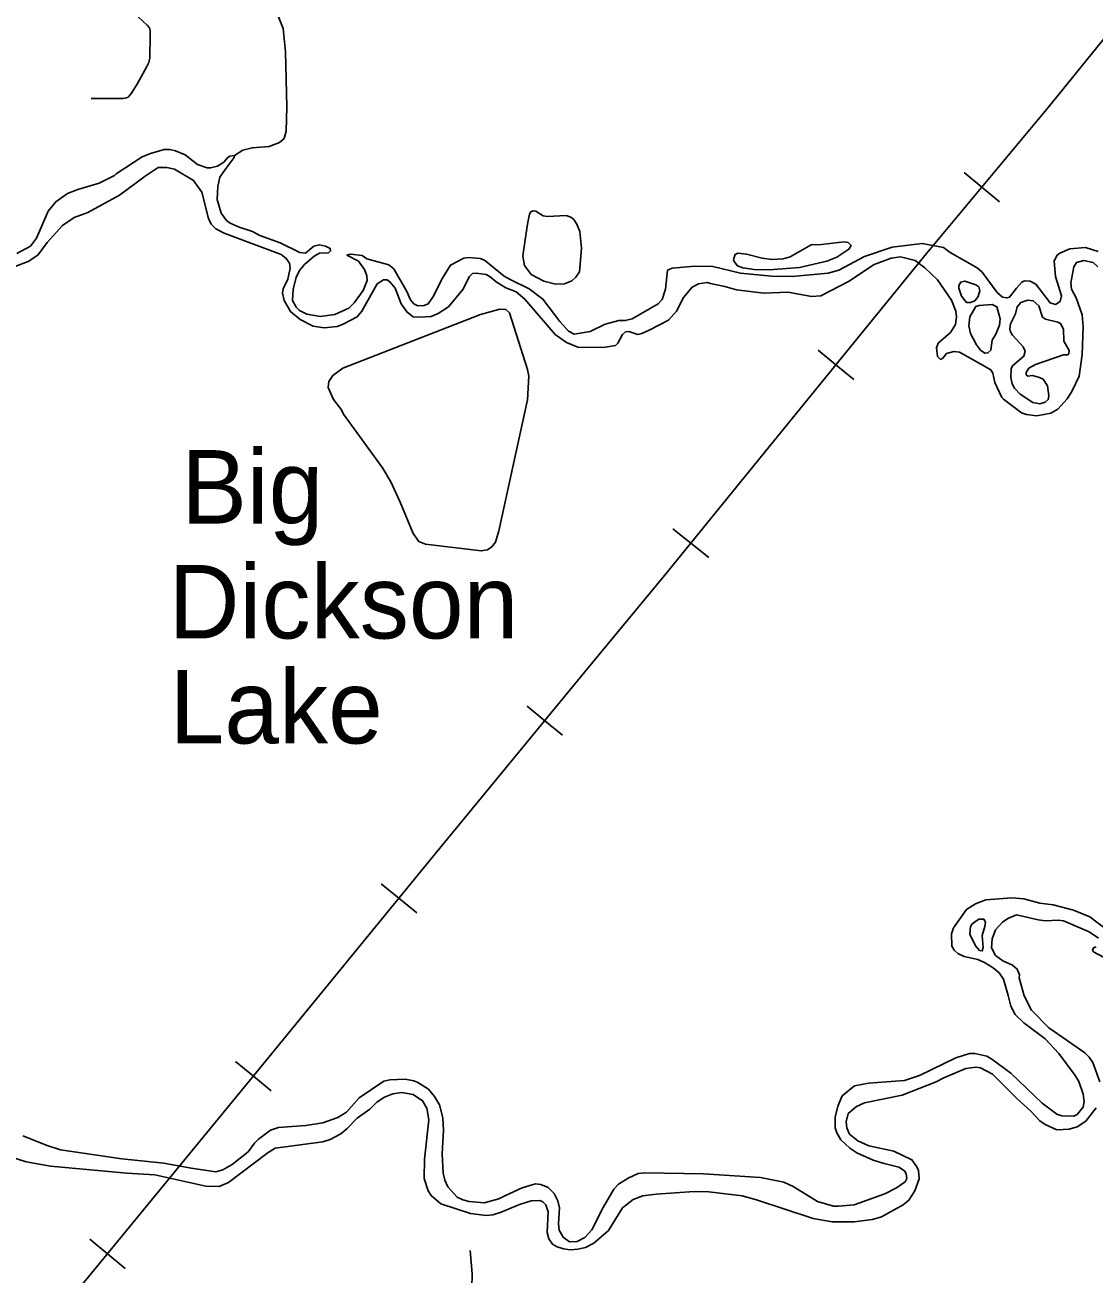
# Model space of a CAD drawing. Extents: x -19 to 366, y -4 to 359.
# Drawn here: x 152.205 to 153.368, y 188.145 to 189.504 of the extents above; entities that cross this region are included whole.
import ezdxf

# ---------------------------------------------------------------- set-up
doc = ezdxf.new("R2010")
doc.units = 0
for name, color, linetype in [('Level 33', 7, 'Continuous'), ('Level 35', 7, 'Continuous'), ('Level 40', 7, 'Continuous'), ('Level 60', 7, 'Continuous')]:
    doc.layers.add(name, color=color, linetype=linetype)

msp = doc.modelspace()

# ---------------------------------------------------------------- linework, layer by layer
at = {"layer": 'Level 33'}
for points in [[(152.3232, 189.5168), (152.3374, 189.504), (152.3399, 189.5008), (152.3404, 189.4993), (152.3408, 189.4978), (152.3409, 189.4968), (152.3409, 189.4876), (152.3408, 189.4836), (152.3405, 189.4774), (152.3402, 189.4682), (152.3402, 189.468), (152.34, 189.4664), (152.3397, 189.4648), (152.3393, 189.4633), (152.3386, 189.4618), (152.3379, 189.4604), (152.337, 189.459), (152.327, 189.4405), (152.3205, 189.43), (152.3168, 189.4257), (152.3149, 189.4247), (152.3113, 189.4241), (152.3069, 189.4243), (152.2767, 189.4242)], [(152.6889, 188.1713), (152.6912, 188.1458), (152.6908, 188.1306), (152.6908, 188.1089), (152.6905, 188.0855), (152.6886, 188.0493), (152.687, 188.0019), (152.686, 187.9631), (152.6805, 187.8179), (152.679, 187.7727), (152.6789, 187.7644)]]:
    msp.add_lwpolyline(points, dxfattribs=at)
at = {"layer": 'Level 35'}
for points in [[(152.4324, 189.3623), (152.4417, 189.3678), (152.4516, 189.3705), (152.4701, 189.3718), (152.4816, 189.3763), (152.4866, 189.3807), (152.4887, 189.3886), (152.4894, 189.4152), (152.4881, 189.4748), (152.4854, 189.5002), (152.4796, 189.5149)], [(152.5086, 189.2437), (152.5193, 189.2528), (152.5251, 189.256), (152.5346, 189.2563), (152.537, 189.2583), (152.5367, 189.2611), (152.5314, 189.2635), (152.5249, 189.2651), (152.5187, 189.2636), (152.5097, 189.256), (152.5035, 189.2565), (152.4821, 189.2672), (152.4601, 189.2751), (152.4521, 189.2795), (152.4376, 189.2842), (152.4277, 189.2885), (152.4236, 189.2915), (152.4178, 189.2995), (152.4137, 189.3143), (152.4142, 189.3283), (152.4165, 189.3385), (152.4233, 189.3485), (152.4322, 189.3599), (152.4324, 189.3623), (152.4275, 189.3615), (152.4248, 189.3597), (152.4208, 189.3549), (152.414, 189.3506), (152.4065, 189.3487), (152.4029, 189.3488), (152.3922, 189.3524), (152.3787, 189.3628), (152.3682, 189.3673), (152.3622, 189.3685), (152.3559, 189.3686), (152.341, 189.3643), (152.3322, 189.3607), (152.3039, 189.3422), (152.3018, 189.3403), (152.2853, 189.332), (152.262, 189.3252), (152.2507, 189.3208), (152.2381, 189.3118), (152.2296, 189.3016)], [(152.1945, 189.2418), (152.2079, 189.2468), (152.2185, 189.2537), (152.2287, 189.2676), (152.2454, 189.2861), (152.2582, 189.2946), (152.2728, 189.3002), (152.3075, 189.3191), (152.3354, 189.3395), (152.3494, 189.349), (152.3587, 189.3492), (152.3671, 189.3471), (152.3878, 189.335), (152.3971, 189.3223), (152.4043, 189.2936), (152.407, 189.2874), (152.4122, 189.2823), (152.4212, 189.2778), (152.4834, 189.2545), (152.4888, 189.2503), (152.4923, 189.2452), (152.493, 189.2395), (152.4906, 189.2275), (152.4855, 189.217), (152.4848, 189.2124), (152.4866, 189.2043), (152.4933, 189.1924), (152.5039, 189.1837), (152.518, 189.1766), (152.53, 189.1748), (152.544, 189.1762), (152.5506, 189.1788), (152.566, 189.1867), (152.571, 189.1929), (152.5877, 189.2227)], [(152.2296, 189.3016), (152.2169, 189.2721), (152.2104, 189.2636), (152.1956, 189.2555)], [(152.7512, 189.2876), (152.7533, 189.2985), (152.7547, 189.3008), (152.7574, 189.302), (152.7604, 189.3017), (152.7681, 189.2965), (152.773, 189.2959), (152.7933, 189.2968), (152.7984, 189.2952), (152.8017, 189.2925), (152.805, 189.2876), (152.8082, 189.2795), (152.8099, 189.2613), (152.8079, 189.2358), (152.8037, 189.2298), (152.7994, 189.2257), (152.7913, 189.2227), (152.7818, 189.2223), (152.7691, 189.2253), (152.7551, 189.2328), (152.7481, 189.2425), (152.7462, 189.2528), (152.7468, 189.2581)], [(152.7512, 189.2876), (152.7468, 189.2581)], [(153.298, 189.2254), (153.2919, 189.2257), (153.2889, 189.2245), (153.2832, 189.2177), (153.2756, 189.2081), (153.2728, 189.2073), (153.268, 189.2081), (153.2622, 189.2131), (153.2457, 189.2354), (153.2403, 189.24), (153.2112, 189.2567), (153.2039, 189.2621), (153.1807, 189.2665), (153.148, 189.2623), (153.1179, 189.2523), (153.0899, 189.2375), (153.0782, 189.2342), (153.0393, 189.2304), (153.0167, 189.2309), (152.9829, 189.234), (152.953, 189.2414), (152.9333, 189.2419), (152.9087, 189.2395), (152.9037, 189.2373), (152.9014, 189.2166), (152.8978, 189.2057), (152.8933, 189.201), (152.8652, 189.1845), (152.8575, 189.1826), (152.8507, 189.1827), (152.8356, 189.1786), (152.8194, 189.1706), (152.802, 189.1678), (152.7959, 189.1711), (152.7864, 189.1817), (152.768, 189.2059), (152.753, 189.2173), (152.7325, 189.2272)], [(152.9978, 189.2381), (152.9856, 189.2401), (152.9795, 189.2423), (152.9759, 189.2468), (152.9754, 189.2492), (152.977, 189.2546), (152.9799, 189.256), (152.9895, 189.255), (153.0065, 189.2504), (153.0169, 189.2489), (153.0294, 189.2496), (153.037, 189.252), (153.0598, 189.265), (153.0712, 189.2654), (153.0958, 189.2682), (153.1002, 189.2674), (153.1033, 189.2642), (153.1009, 189.2602), (153.0879, 189.2515), (153.077, 189.2471), (153.047, 189.2402), (153.0141, 189.2379)], [(152.7325, 189.2272), (152.7257, 189.2308), (152.7045, 189.2482), (152.6997, 189.2502), (152.6874, 189.2511), (152.6819, 189.2504), (152.6676, 189.2429), (152.6579, 189.2277), (152.6489, 189.2093), (152.6432, 189.201), (152.6387, 189.199), (152.6319, 189.1987), (152.6275, 189.2007), (152.624, 189.205), (152.6198, 189.2144), (152.6057, 189.239), (152.6004, 189.2433), (152.5766, 189.2496), (152.5714, 189.2533), (152.5585, 189.2549), (152.5547, 189.2539), (152.5675, 189.2471), (152.5739, 189.238), (152.5763, 189.2312), (152.5768, 189.2261), (152.5726, 189.2153), (152.5627, 189.2018), (152.5567, 189.1962), (152.5417, 189.1891), (152.5256, 189.1872), (152.5113, 189.1896), (152.5031, 189.1936), (152.4995, 189.1971), (152.4957, 189.2043), (152.4963, 189.2168), (152.4996, 189.2296), (152.5033, 189.2371), (152.5086, 189.2437)], [(153.0083, 189.2125), (153.0343, 189.2134), (153.0607, 189.2088), (153.0705, 189.2094), (153.1004, 189.225), (153.1283, 189.2436), (153.1469, 189.2505), (153.1569, 189.252), (153.1731, 189.2478), (153.1833, 189.24), (153.1972, 189.227), (153.2124, 189.2047), (153.2171, 189.193), (153.2178, 189.1868), (153.2168, 189.1784), (153.2113, 189.1697), (153.1981, 189.1579), (153.1961, 189.1529), (153.1974, 189.1436), (153.2005, 189.1404), (153.2031, 189.1416), (153.2072, 189.1468), (153.2149, 189.1489), (153.2212, 189.1483), (153.2336, 189.1415), (153.2551, 189.129), (153.2574, 189.1253), (153.2597, 189.1153), (153.2672, 189.0991), (153.2691, 189.0972), (153.2887, 189.0824), (153.2942, 189.0804), (153.3054, 189.0792), (153.3207, 189.0821), (153.3282, 189.0863), (153.3384, 189.0975), (153.3434, 189.1056), (153.3514, 189.1223), (153.3548, 189.1457), (153.3556, 189.1757), (153.3546, 189.189), (153.348, 189.2075), (153.3431, 189.2167), (153.3424, 189.2237), (153.3455, 189.2412), (153.3484, 189.2457), (153.3565, 189.2479)], [(153.3719, 189.2577), (153.3582, 189.262), (153.3413, 189.2605), (153.3304, 189.2559), (153.327, 189.2534), (153.3243, 189.2471), (153.3258, 189.2304), (153.332, 189.2096), (153.3308, 189.2035), (153.3256, 189.2), (153.3197, 189.202), (153.3041, 189.2222), (153.298, 189.2254)], [(153.3565, 189.2479), (153.3666, 189.2457), (153.3718, 189.241)], [(152.5877, 189.2227), (152.5944, 189.227), (152.5984, 189.2269), (152.602, 189.2245), (152.6071, 189.2179), (152.6138, 189.201), (152.6203, 189.1916), (152.627, 189.1868), (152.634, 189.1862), (152.6465, 189.187), (152.654, 189.1902), (152.6652, 189.1977), (152.681, 189.2164), (152.6883, 189.2304), (152.6915, 189.2339), (152.6955, 189.2342), (152.7061, 189.2327), (152.7107, 189.2303), (152.7172, 189.2248), (152.7276, 189.2183), (152.7389, 189.2138), (152.7485, 189.2058), (152.7814, 189.1676), (152.7935, 189.1589), (152.8061, 189.1536), (152.8338, 189.1533), (152.847, 189.1556), (152.8494, 189.1579), (152.8547, 189.1676), (152.8579, 189.1703), (152.8615, 189.1707), (152.8712, 189.1675), (152.8756, 189.1684), (152.8836, 189.1721), (152.9047, 189.183), (152.9134, 189.1927), (152.9209, 189.2078), (152.9303, 189.2191), (152.9373, 189.2224), (152.9465, 189.2241), (152.9503, 189.2231), (152.9659, 189.2196), (152.9785, 189.2161), (153.0083, 189.2125)], [(153.0141, 189.2379), (152.9978, 189.2381)], [(153.2434, 189.215), (153.2424, 189.2192), (153.2388, 189.2214), (153.2269, 189.2255), (153.2226, 189.2245), (153.2204, 189.2208), (153.2203, 189.2178), (153.2235, 189.2091), (153.2287, 189.2024), (153.2331, 189.2023), (153.2378, 189.2041), (153.2415, 189.2089)], [(153.2434, 189.215), (153.2415, 189.2089)], [(153.2608, 189.1679), (153.2567, 189.1613), (153.2552, 189.1505), (153.2521, 189.1474), (153.2487, 189.1473), (153.2442, 189.1506), (153.2398, 189.1561), (153.2331, 189.1687), (153.2312, 189.1768), (153.2324, 189.1867), (153.2388, 189.198), (153.2426, 189.199), (153.2566, 189.2001), (153.2619, 189.1975), (153.2656, 189.1845), (153.2648, 189.1775)], [(153.328, 189.1809), (153.3311, 189.1794), (153.3344, 189.1732), (153.3346, 189.1603), (153.3405, 189.1501), (153.3402, 189.1465), (153.3387, 189.1454), (153.3345, 189.1453), (153.3038, 189.1348), (153.2967, 189.1308), (153.2938, 189.1262), (153.2936, 189.1237), (153.2957, 189.1223), (153.3005, 189.1229), (153.3083, 189.1208), (153.3123, 189.1188), (153.3168, 189.1117), (153.3185, 189.1009), (153.3178, 189.0967), (153.3144, 189.0938), (153.3086, 189.0921), (153.3008, 189.0937), (153.2872, 189.1025), (153.2812, 189.109), (153.2786, 189.1139), (153.2772, 189.1207), (153.2774, 189.1301), (153.279, 189.1333), (153.2912, 189.1438), (153.2926, 189.1495), (153.2906, 189.1541), (153.2788, 189.1669), (153.2767, 189.1703), (153.2758, 189.1737), (153.2765, 189.179), (153.282, 189.19), (153.2841, 189.1976), (153.2878, 189.2023), (153.2957, 189.2049), (153.3014, 189.2042), (153.3076, 189.1987), (153.3116, 189.1864), (153.3149, 189.184)], [(152.5935, 189.0224), (152.6027, 189.0074), (152.6126, 188.9853), (152.6269, 188.9512), (152.6329, 188.9422), (152.6402, 188.9393), (152.701, 188.9322), (152.7076, 188.9333), (152.7125, 188.9366), (152.7165, 188.9418), (152.7199, 188.9539), (152.7513, 189.0965), (152.7525, 189.1222), (152.7514, 189.1293), (152.7316, 189.1909), (152.7276, 189.1946), (152.7211, 189.1952), (152.7, 189.1893), (152.5503, 189.1308), (152.5393, 189.1229), (152.5352, 189.1164), (152.5342, 189.1099), (152.5403, 189.0967), (152.5489, 189.0857), (152.5512, 189.081)], [(153.2648, 189.1775), (153.2608, 189.1679)], [(153.3149, 189.184), (153.328, 189.1809)], [(152.5512, 189.081), (152.5935, 189.0224)], [(153.3824, 188.5195), (153.3628, 188.5341), (153.3451, 188.5413), (153.323, 188.5473), (153.3084, 188.5491), (153.2912, 188.5539), (153.2781, 188.5547), (153.2499, 188.5526), (153.2386, 188.5482), (153.2287, 188.542), (153.2145, 188.5221), (153.2125, 188.5156), (153.213, 188.5023), (153.2153, 188.4978), (153.2192, 188.4943), (153.2262, 188.491), (153.2413, 188.4877), (153.2485, 188.4846), (153.2579, 188.4789), (153.2645, 188.4732), (153.269, 188.4664), (153.2742, 188.4487), (153.2769, 188.4371), (153.2816, 188.4281), (153.2912, 188.4188), (153.3145, 188.4014), (153.3292, 188.3854), (153.347, 188.3618), (153.351, 188.3551)], [(153.2457, 188.5138), (153.2471, 188.5007), (153.246, 188.4971), (153.243, 188.4976), (153.2387, 188.5025), (153.2326, 188.5154), (153.233, 188.5236), (153.2349, 188.5265), (153.2422, 188.5318), (153.2477, 188.5315), (153.2494, 188.5285), (153.2489, 188.5238)], [(153.3384, 188.3997), (153.3184, 188.4135), (153.2995, 188.4327), (153.2915, 188.4481), (153.286, 188.4677), (153.2863, 188.4711), (153.2841, 188.4774), (153.2789, 188.4818), (153.2684, 188.4862), (153.2605, 188.4923), (153.256, 188.5003), (153.2566, 188.5104), (153.2604, 188.5202), (153.2678, 188.5285), (153.2736, 188.5322), (153.2832, 188.5362), (153.3066, 188.531), (153.3144, 188.53), (153.3286, 188.5305), (153.3343, 188.5297), (153.3624, 188.5179), (153.3725, 188.5111)], [(153.2457, 188.5138), (153.2489, 188.5238)], [(153.3699, 188.5017), (153.3669, 188.5005), (153.3658, 188.4978), (153.3671, 188.496), (153.3824, 188.4879)], [(153.3737, 188.3548), (153.3661, 188.3757), (153.3622, 188.3815), (153.3576, 188.3864), (153.3384, 188.3997)], [(153.351, 188.3551), (153.3556, 188.3415), (153.3569, 188.3332), (153.3556, 188.3273), (153.3492, 188.3193), (153.3454, 188.3174), (153.3325, 188.3177), (153.327, 188.3196), (153.3112, 188.3315), (153.2769, 188.3642), (153.2565, 188.3794), (153.251, 188.3825), (153.2377, 188.3856), (153.232, 188.3855), (153.2171, 188.381), (153.1777, 188.3616), (153.1613, 188.3561), (153.1223, 188.3534), (153.107, 188.3505), (153.0935, 188.3394), (153.0888, 188.3283), (153.086, 188.3164), (153.086, 188.3046), (153.0877, 188.2992), (153.092, 188.2917), (153.1018, 188.2827), (153.1095, 188.2774), (153.1272, 188.2696), (153.1394, 188.2659), (153.1552, 188.262), (153.1612, 188.2578), (153.1633, 188.2548), (153.164, 188.2495), (153.162, 188.246), (153.1526, 188.2393), (153.1398, 188.2328), (153.1065, 188.2211), (153.0897, 188.2196), (153.084, 188.2197), (153.0667, 188.2247), (153.0404, 188.241), (153.0301, 188.2458), (153.0046, 188.2507), (152.9426, 188.2548), (152.8785, 188.2558), (152.8715, 188.2549), (152.8606, 188.2499), (152.8501, 188.2436), (152.8451, 188.238), (152.8335, 188.2182)], [(152.8546, 188.2179), (152.8663, 188.2268), (152.8767, 188.2307), (152.8911, 188.2327), (152.9327, 188.2356), (152.9486, 188.2352), (152.9849, 188.2306), (153.0005, 188.2265), (153.0619, 188.2063), (153.0828, 188.2026), (153.1067, 188.2025), (153.1267, 188.205), (153.1363, 188.2079), (153.1598, 188.2209), (153.1661, 188.2261), (153.1726, 188.2361), (153.1773, 188.2492), (153.1767, 188.2583), (153.1749, 188.2622), (153.1695, 188.2701), (153.1498, 188.2792), (153.1226, 188.2851), (153.1106, 188.2905), (153.1017, 188.2979), (153.0985, 188.3049), (153.098, 188.3112), (153.1002, 188.3203), (153.1093, 188.3281), (153.1178, 188.3319), (153.1589, 188.3403), (153.1958, 188.3546), (153.2042, 188.3591), (153.2281, 188.3691), (153.2391, 188.3707), (153.244, 188.37), (153.257, 188.3632), (153.2835, 188.3366), (153.2987, 188.3229), (153.3084, 188.3122), (153.3143, 188.3082), (153.3271, 188.3027), (153.3404, 188.3032), (153.3492, 188.3059), (153.3586, 188.3119), (153.3697, 188.3264)], [(152.8335, 188.2182), (152.8211, 188.1938), (152.8135, 188.1853), (152.8054, 188.181), (152.7969, 188.1808), (152.79, 188.1858), (152.7855, 188.1933), (152.7848, 188.2003), (152.7862, 188.2176), (152.7843, 188.2253), (152.7804, 188.2334), (152.7738, 188.2399), (152.7656, 188.2432), (152.7601, 188.2437), (152.7456, 188.2396), (152.7272, 188.2312), (152.72, 188.2274), (152.7042, 188.2233), (152.6879, 188.2245), (152.6807, 188.2265), (152.6747, 188.2292), (152.6647, 188.2406), (152.6613, 188.2477), (152.6595, 188.2556), (152.6585, 188.2765), (152.6597, 188.302), (152.6591, 188.3155), (152.6554, 188.3296), (152.6502, 188.3388), (152.6434, 188.3469), (152.6319, 188.3542), (152.6277, 188.356), (152.6182, 188.3576), (152.6015, 188.3568), (152.5949, 188.3556), (152.5681, 188.3375), (152.5542, 188.3219), (152.545, 188.316), (152.5285, 188.3101), (152.51, 188.3073), (152.4802, 188.3052), (152.4716, 188.3021), (152.4587, 188.2924), (152.4542, 188.2879), (152.4474, 188.2787), (152.43, 188.2648), (152.4199, 188.2589), (152.4122, 188.2569), (152.3854, 188.2609), (152.3557, 188.2663), (152.31, 188.2709), (152.2433, 188.2809)], [(152.3155, 188.2556), (152.3457, 188.2536), (152.4013, 188.2412), (152.4159, 188.241), (152.426, 188.2454), (152.4692, 188.278), (152.4767, 188.2827), (152.5285, 188.2894), (152.5366, 188.2921), (152.548, 188.2982), (152.5551, 188.304), (152.5661, 188.3151), (152.5797, 188.3249), (152.5874, 188.3326), (152.5956, 188.3381), (152.6046, 188.3417), (152.6145, 188.3432), (152.627, 188.3408), (152.637, 188.3342), (152.6417, 188.3261), (152.6438, 188.3134), (152.6391, 188.2706), (152.6389, 188.2495), (152.643, 188.2363), (152.6463, 188.2311), (152.6569, 188.2222), (152.6893, 188.2116), (152.7062, 188.2095), (152.7135, 188.21), (152.7226, 188.2129), (152.7427, 188.2213), (152.7551, 188.2253), (152.7646, 188.2257), (152.768, 188.2244), (152.7711, 188.2211), (152.7737, 188.2135), (152.7728, 188.1909), (152.7743, 188.1841), (152.7784, 188.1783), (152.7835, 188.1754), (152.7904, 188.1732), (152.7976, 188.1722), (152.8061, 188.1728), (152.8144, 188.1745), (152.8234, 188.1794), (152.8395, 188.1932), (152.8546, 188.2179)], [(152.2433, 188.2809), (152.2286, 188.2854), (152.2023, 188.2959)], [(152.1843, 188.2748), (152.2058, 188.2676), (152.2324, 188.263), (152.3155, 188.2556)]]:
    msp.add_lwpolyline(points, dxfattribs=at)
at = {"layer": 'Level 40'}
for p, q in [((153.2455, 189.3276), (153.2263, 189.3437)), ((153.2455, 189.3276), (153.2647, 189.3116)), ((153.0867, 189.1345), (153.0673, 189.1503)), ((153.0867, 189.1345), (153.1061, 189.1187)), ((152.929, 188.9406), (152.9095, 188.9563)), ((152.929, 188.9406), (152.9484, 188.9248)), ((152.7701, 188.7475), (152.7508, 188.7634)), ((152.7701, 188.7475), (152.7894, 188.7317)), ((152.6114, 188.5544), (152.592, 188.5702)), ((152.6114, 188.5544), (152.6307, 188.5386)), ((152.453, 188.361), (152.4336, 188.3768)), ((152.453, 188.361), (152.4723, 188.3451)), ((152.2944, 188.1677), (152.2751, 188.1836)), ((152.2944, 188.1677), (152.3137, 188.1518))]:
    msp.add_line(p, q, dxfattribs=at)
for points in [[(153.5181, 189.8397), (153.5186, 189.8339), (153.5195, 189.8136), (153.5186, 189.7927), (153.516, 189.7666), (153.5124, 189.7449), (153.5062, 189.7161), (153.4934, 189.6759), (153.4797, 189.6391), (153.4655, 189.6103), (153.4505, 189.5864), (153.435, 189.563), (153.4151, 189.5355), (153.3753, 189.4855), (153.3177, 189.4142), (153.1854, 189.2557), (153.0058, 189.0352), (152.9004, 188.9055), (152.8137, 188.8005), (152.6509, 188.6026), (152.4601, 188.3697), (152.2654, 188.1324)], [(153.3753, 189.4855), (153.3177, 189.4142), (153.1854, 189.2557), (153.0058, 189.0352), (152.9004, 188.9055), (152.8137, 188.8005), (152.6509, 188.6026), (152.4601, 188.3697), (152.2654, 188.1324)]]:
    msp.add_lwpolyline(points, dxfattribs=at)
at = {"layer": 'Level 60'}
for points in [[(156.5095, 189.3937), (156.4476, 191.6563), (156.2114, 200.2762), (155.9745, 208.8963), (155.7368, 217.5164), (155.4984, 226.1367), (155.2592, 234.7572), (155.0193, 243.3778), (154.7787, 251.9985), (154.5373, 260.6194), (154.2952, 269.2404), (154.0523, 277.8615), (153.8087, 286.4828), (153.5644, 295.1042), (153.3193, 303.7258), (153.0735, 312.3475), (152.827, 320.9694), (152.5798, 329.5914), (152.3318, 338.2135), (152.0831, 346.8358)], [(154.1159, 1.8709), (153.9063, 10.4874), (153.696, 19.1041), (153.485, 27.7209), (153.2733, 36.3378), (153.0608, 44.9549), (152.8476, 53.5721), (152.6337, 62.1894), (152.419, 70.8069), (152.2036, 79.4245), (151.9875, 88.0422), (151.7707, 96.6601), (151.5531, 105.2782), (151.3348, 113.8963), (151.1158, 122.5147), (150.8961, 131.1331), (150.6757, 139.7517), (150.4545, 148.3704), (150.2326, 156.9893), (150.0101, 165.6083), (149.7867, 174.2275), (149.5627, 182.8468), (149.338, 191.4662), (149.1125, 200.0858), (148.8864, 208.7055), (148.6595, 217.3254), (148.4319, 225.9454), (148.2037, 234.5655), (147.9747, 243.1858), (147.745, 251.8063), (147.5146, 260.4269), (147.2835, 269.0476), (147.0517, 277.6685), (146.8191, 286.2895), (146.5859, 294.9106), (146.352, 303.5319), (146.1174, 312.1534), (145.8821, 320.775), (145.6461, 329.3967), (145.4094, 338.0186), (145.172, 346.6406)], [(0, 180.8999), (7.1228, 180.9044), (14.2457, 180.9176), (21.3685, 180.9397), (28.4912, 180.9706), (35.614, 181.0103), (42.7366, 181.0589), (49.8592, 181.1163), (56.9818, 181.1825), (64.1042, 181.2575), (71.2266, 181.3414), (78.3488, 181.4341), (85.4709, 181.5357), (92.5929, 181.646), (99.7147, 181.7652), (106.8364, 181.8933), (113.9579, 182.0301), (121.0793, 182.1758), (128.2005, 182.3303), (135.3214, 182.4936), (142.4422, 182.6658), (149.5627, 182.8468), (156.683, 183.0366), (163.8031, 183.2352), (170.9229, 183.4427), (178.0425, 183.659), (185.1617, 183.8841), (192.2807, 184.1181), (199.3994, 184.3608), (206.5178, 184.6124), (213.6359, 184.8728), (220.7537, 185.1421), (227.8711, 185.4201), (234.9881, 185.707), (242.1048, 186.0027), (249.2212, 186.3073), (256.3371, 186.6206), (263.4526, 186.9428), (270.5678, 187.2738), (277.6825, 187.6136), (284.7968, 187.9622), (291.9107, 188.3197), (299.0241, 188.6859), (306.1371, 189.061), (313.2495, 189.4449), (320.3615, 189.8377), (327.4731, 190.2392), (334.5841, 190.6495), (341.6946, 191.0687)]]:
    msp.add_spline(points, degree=3, dxfattribs=at)

# ---------------------------------------------------------------- texts
at = {"layer": 'Level 35'}
for s, p in [('Big', (152.3746, 188.9618)), ('Dickson', (152.3607, 188.8369)), ('Lake', (152.3619, 188.7227))]:
    msp.add_text(s, height=0.08, dxfattribs=at).set_placement(p)

doc.saveas('drawing.dxf')
